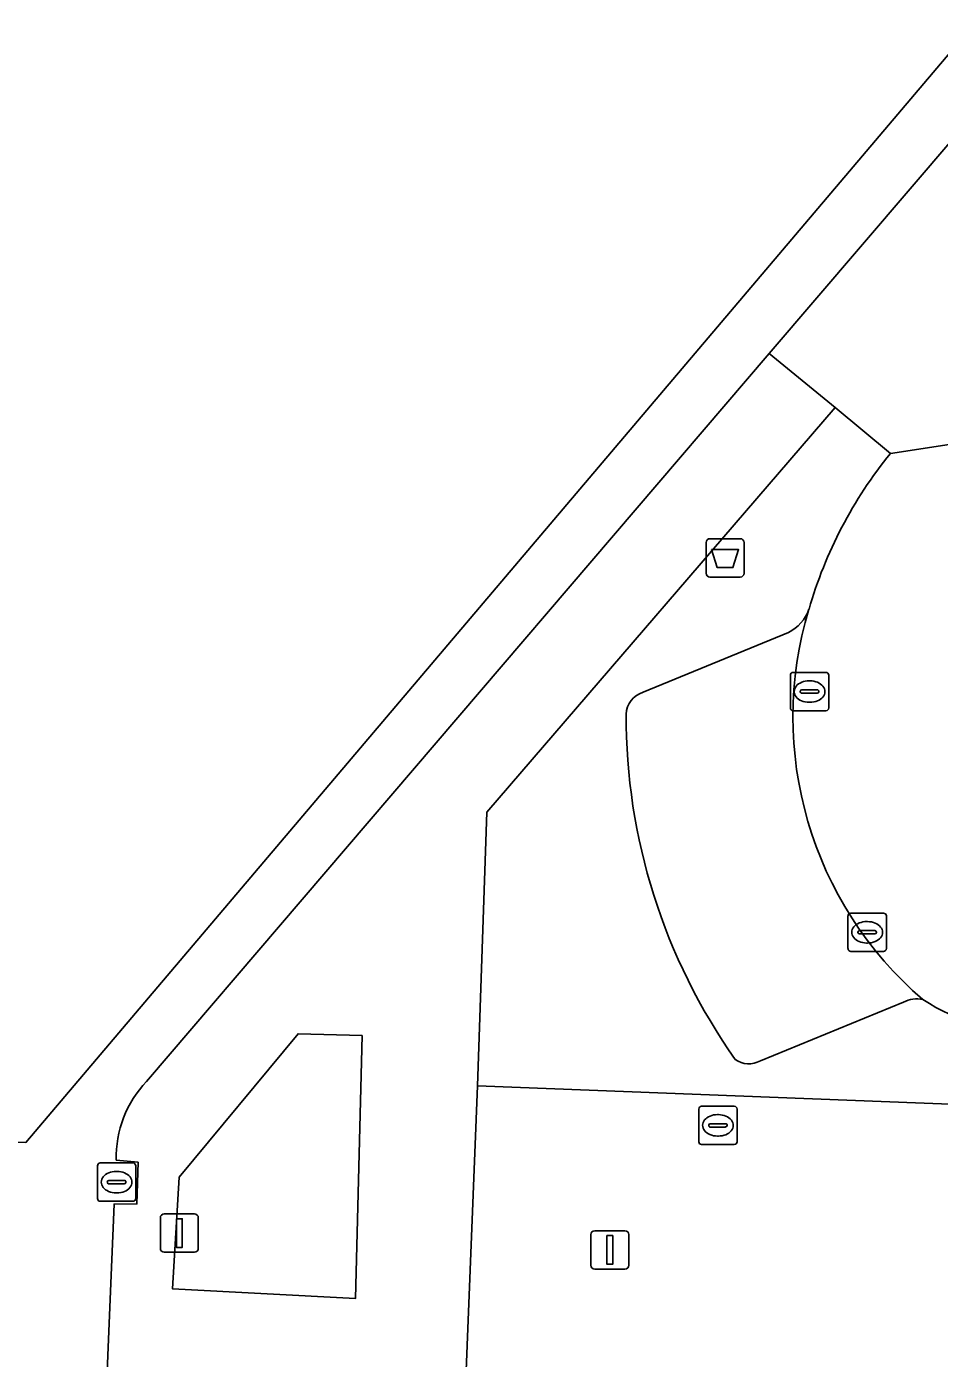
# Model space of a CAD drawing. Extents: x 160888 to 161385, y 386490 to 386908.
# Drawn here: x 160961.76 to 160985.57, y 386871.04 to 386905.78 of the extents above; entities that cross this region are included whole.
import ezdxf

# ---------------------------------------------------------------- set-up
doc = ezdxf.new("R2010")
doc.units = 0
for name, color, linetype in [('IMGEO_Afvalbak', 7, 'Continuous'), ('IMGEO_Fietspad_open', 7, 'Continuous'), ('IMGEO_Groenvoorziening', 7, 'Continuous'), ('IMGEO_Kolk', 7, 'Continuous'), ('IMGEO_Lichtmast', 7, 'Continuous'), ('IMGEO_Parkeervlak_open', 7, 'Continuous'), ('IMGEO_Rioolput', 7, 'Continuous'), ('IMGEO_Voetpad_open', 7, 'Continuous')]:
    doc.layers.add(name, color=color, linetype=linetype)

msp = doc.modelspace()

# ---------------------------------------------------------------- linework, layer by layer
at = {"layer": 'IMGEO_Afvalbak'}
for p, q in [((160979.487, 386891.522), (160979.487, 386892.322)), ((160979.487, 386892.322), (160979.487, 386891.522)), ((160979.587, 386892.422), (160980.377, 386892.422)), ((160980.377, 386892.422), (160979.587, 386892.422)), ((160980.477, 386892.322), (160980.477, 386891.522)), ((160980.477, 386891.522), (160980.477, 386892.322)), ((160980.377, 386891.422), (160979.587, 386891.422)), ((160979.587, 386891.422), (160980.377, 386891.422))]:
    msp.add_line(p, q, dxfattribs=at)
msp.add_lwpolyline([(160979.63, 386892.136), (160980.334, 386892.136), (160980.185, 386891.666), (160979.779, 386891.666), (160979.63, 386892.136)], dxfattribs=at)
for centre, start, end in [((160979.587, 386892.322), 90, 180), ((160979.587, 386892.322), 90, 180), ((160980.377, 386892.322), 0, 90), ((160980.377, 386892.322), 360, 90), ((160979.587, 386891.522), 180, 270), ((160979.587, 386891.522), 180, 270), ((160980.377, 386891.522), 270, 0), ((160980.377, 386891.522), 270, 0)]:
    msp.add_arc(centre, 0.1, start, end, dxfattribs=at)
at = {"layer": 'IMGEO_Fietspad_open'}
for points in [[(160989.598, 386903.645), (160988.842, 386904.061), (160987.414, 386904.997), (160986.431, 386905.776), (160986.431, 386905.776), (160961.742, 386876.676), (160958.056, 386876.81)], [(160964.887, 386878.266), (160981.133, 386897.248), (160986.001, 386902.936)], [(160962.727, 386843.234), (160963.951, 386872.797), (160964.045, 386875.066), (160964.639, 386875.073), (160964.671, 386876.16), (160964.1, 386876.216)]]:
    msp.add_lwpolyline(points, dxfattribs=at)
msp.add_arc((160966.974, 386876.289), 2.875, 136.544, 181.4522, dxfattribs=at)
at = {"layer": 'IMGEO_Groenvoorziening'}
for points in [[(160984.295, 386894.643), (160982.853, 386895.847), (160973.768, 386885.289), (160973.52, 386878.149), (160988.085, 386877.583), (160988.113, 386879.42)], [(160977.841, 386888.415), (160981.633, 386889.976)], [(160984.635, 386880.335), (160980.902, 386878.805)]]:
    msp.add_lwpolyline(points, dxfattribs=at)
msp.add_lwpolyline([(160970.511, 386879.461), (160968.845, 386879.51), (160965.745, 386875.773), (160965.566, 386872.859), (160970.338, 386872.603)], close=True, dxfattribs=at)
for centre, radius, start, end in [((160993.11, 386887.448), 11.378, 140.7782, 164.0237), ((160981.179, 386890.922), 1.049, 295.6347, 340.9805), ((160978.033, 386887.81), 0.635, 107.5768, 176.6453), ((160992.965, 386887.813), 15.566, 179.8765, 215.1977), ((160984.977, 386879.678), 0.741, 77.0678, 117.5153), ((160988.551, 386885.739), 6.334, 237.4467, 266.031), ((160980.601, 386879.333), 0.607, 234.0549, 299.6724)]:
    msp.add_arc(centre, radius, start, end, dxfattribs=at)
at = {"layer": 'IMGEO_Kolk'}
for p, q in [((160981.685, 386888.008), (160981.685, 386888.86)), ((160981.76, 386888.934), (160982.612, 386888.934)), ((160982.686, 386888.86), (160982.686, 386888.008)), ((160981.987, 386888.477), (160982.385, 386888.477)), ((160982.173, 386888.714), (160982.198, 386888.714)), ((160981.944, 386888.428), (160981.944, 386888.44)), ((160982.382, 386888.391), (160981.984, 386888.391)), ((160982.196, 386888.154), (160982.171, 386888.154)), ((160982.428, 386888.44), (160982.428, 386888.428)), ((160982.612, 386887.934), (160981.76, 386887.934)), ((160983.188, 386881.73), (160983.188, 386882.582)), ((160983.263, 386882.656), (160984.115, 386882.656)), ((160984.189, 386882.582), (160984.189, 386881.73)), ((160983.49, 386882.199), (160983.888, 386882.199)), ((160983.676, 386882.436), (160983.701, 386882.436)), ((160983.447, 386882.15), (160983.447, 386882.162)), ((160983.885, 386882.113), (160983.487, 386882.113)), ((160983.699, 386881.876), (160983.674, 386881.876)), ((160983.931, 386882.162), (160983.931, 386882.15)), ((160984.115, 386881.656), (160983.263, 386881.656)), ((160979.295, 386876.695), (160979.295, 386877.547)), ((160979.37, 386877.621), (160980.222, 386877.621)), ((160979.783, 386877.401), (160979.808, 386877.401)), ((160980.296, 386877.547), (160980.296, 386876.695)), ((160979.554, 386877.115), (160979.554, 386877.127)), ((160979.992, 386877.078), (160979.594, 386877.078)), ((160979.597, 386877.164), (160979.995, 386877.164)), ((160980.038, 386877.127), (160980.038, 386877.115)), ((160979.806, 386876.841), (160979.781, 386876.841)), ((160980.222, 386876.621), (160979.37, 386876.621))]:
    msp.add_line(p, q, dxfattribs=at)
for points in [[(160981.685, 386888.008), (160981.685, 386888.86)], [(160981.76, 386888.934), (160982.612, 386888.934)], [(160982.686, 386888.86), (160982.686, 386888.008)], [(160982.612, 386887.934), (160981.76, 386887.934)], [(160983.188, 386881.73), (160983.188, 386882.582)], [(160983.263, 386882.656), (160984.115, 386882.656)], [(160984.189, 386882.582), (160984.189, 386881.73)], [(160984.115, 386881.656), (160983.263, 386881.656)], [(160979.295, 386876.695), (160979.295, 386877.547)], [(160979.37, 386877.621), (160980.222, 386877.621)], [(160980.296, 386877.547), (160980.296, 386876.695)], [(160980.222, 386876.621), (160979.37, 386876.621)]]:
    msp.add_lwpolyline(points, dxfattribs=at)
for centre, radius, start, end in [((160981.762, 386888.858), 0.0765, 91.552, 178.448), ((160981.762, 386888.858), 0.0765, 91.552, 178.448), ((160982.61, 386888.858), 0.0765, 1.552, 88.448), ((160982.61, 386888.858), 0.0765, 1.552, 88.448), ((160981.984, 386888.437), 0.0403, 85.8775, 175.7526), ((160982.389, 386888.439), 0.0386, 1.7309, 96.639), ((160981.981, 386888.427), 0.0366, 178.938, 274.7102), ((160982.385, 386888.434), 0.043, 264.8664, 352.4533), ((160981.762, 386888.01), 0.0765, 181.552, 268.448), ((160981.762, 386888.01), 0.0765, 181.552, 268.448), ((160982.61, 386888.01), 0.0765, 271.552, 358.448), ((160982.61, 386888.01), 0.0765, 271.552, 358.448), ((160983.265, 386882.58), 0.0765, 91.552, 178.448), ((160983.265, 386882.58), 0.0765, 91.552, 178.448), ((160984.113, 386882.58), 0.0765, 1.552, 88.448), ((160984.113, 386882.58), 0.0765, 1.552, 88.448), ((160983.487, 386882.159), 0.0403, 85.8775, 175.7526), ((160983.892, 386882.161), 0.0386, 1.7309, 96.639), ((160983.484, 386882.149), 0.0366, 178.938, 274.7102), ((160983.888, 386882.156), 0.043, 264.8664, 352.4533), ((160983.265, 386881.732), 0.0765, 181.552, 268.448), ((160983.265, 386881.732), 0.0765, 181.552, 268.448), ((160984.113, 386881.732), 0.0765, 271.552, 358.448), ((160984.113, 386881.732), 0.0765, 271.552, 358.448), ((160979.372, 386877.545), 0.0765, 91.552, 178.448), ((160979.372, 386877.545), 0.0765, 91.552, 178.448), ((160980.22, 386877.545), 0.0765, 1.552, 88.448), ((160980.22, 386877.545), 0.0765, 1.552, 88.448), ((160979.594, 386877.124), 0.0403, 85.8775, 175.7526), ((160979.591, 386877.114), 0.0366, 178.938, 274.7102), ((160979.995, 386877.121), 0.043, 264.8664, 352.4533), ((160979.999, 386877.126), 0.0386, 1.7309, 96.639), ((160979.372, 386876.697), 0.0765, 181.552, 268.448), ((160979.372, 386876.697), 0.0765, 181.552, 268.448), ((160980.22, 386876.697), 0.0765, 271.552, 358.448), ((160980.22, 386876.697), 0.0765, 271.552, 358.448)]:
    msp.add_arc(centre, radius, start, end, dxfattribs=at)
for centre, major_axis, ratio, start_param, end_param in [((160982.172, 386888.434), (-0.387, 0.002), 0.722429, 4.712389, 7.853982), ((160982.197, 386888.434), (-0.39, 0.002), 0.717154, 1.570796, 4.712389), ((160983.675, 386882.156), (-0.387, 0.002), 0.722429, 4.712389, 7.853982), ((160983.7, 386882.156), (-0.39, 0.002), 0.717154, 1.570796, 4.712389), ((160979.782, 386877.121), (-0.387, 0.002), 0.722429, 4.712389, 7.853982), ((160979.807, 386877.121), (-0.39, 0.002), 0.717154, 1.570796, 4.712389)]:
    msp.add_ellipse(centre, major_axis=major_axis, ratio=ratio, start_param=start_param, end_param=end_param, dxfattribs=at)
at = {"layer": 'IMGEO_Lichtmast'}
for p, q in [((160965.25, 386873.912), (160965.25, 386874.712)), ((160965.25, 386874.712), (160965.25, 386873.912)), ((160965.35, 386874.812), (160966.14, 386874.812)), ((160966.14, 386874.812), (160965.35, 386874.812)), ((160966.24, 386874.712), (160966.24, 386873.912)), ((160966.24, 386873.912), (160966.24, 386874.712)), ((160976.48, 386873.473), (160976.48, 386874.273)), ((160976.48, 386874.273), (160976.48, 386873.473)), ((160976.58, 386874.373), (160977.37, 386874.373)), ((160977.37, 386874.373), (160976.58, 386874.373)), ((160977.47, 386874.273), (160977.47, 386873.473)), ((160977.47, 386873.473), (160977.47, 386874.273)), ((160966.14, 386873.812), (160965.35, 386873.812)), ((160965.35, 386873.812), (160966.14, 386873.812)), ((160977.37, 386873.373), (160976.58, 386873.373)), ((160976.58, 386873.373), (160977.37, 386873.373))]:
    msp.add_line(p, q, dxfattribs=at)
for points in [[(160965.67, 386874.687), (160965.82, 386874.687), (160965.82, 386873.937), (160965.67, 386873.937), (160965.67, 386874.687)], [(160976.9, 386874.248), (160977.05, 386874.248), (160977.05, 386873.498), (160976.9, 386873.498), (160976.9, 386874.248)]]:
    msp.add_lwpolyline(points, dxfattribs=at)
for centre, start, end in [((160965.35, 386874.712), 90, 180), ((160965.35, 386874.712), 90, 180), ((160966.14, 386874.712), 0, 90), ((160966.14, 386874.712), 360, 90), ((160976.58, 386874.273), 90, 180), ((160976.58, 386874.273), 90, 180), ((160977.37, 386874.273), 0, 90), ((160977.37, 386874.273), 360, 90), ((160965.35, 386873.912), 180, 270), ((160965.35, 386873.912), 180, 270), ((160966.14, 386873.912), 270, 0), ((160966.14, 386873.912), 270, 0), ((160976.58, 386873.473), 180, 270), ((160976.58, 386873.473), 180, 270), ((160977.37, 386873.473), 270, 0), ((160977.37, 386873.473), 270, 0)]:
    msp.add_arc(centre, 0.1, start, end, dxfattribs=at)
at = {"layer": 'IMGEO_Parkeervlak_open'}
for points in [[(160981.633, 386889.976), (160977.841, 386888.415)], [(160980.902, 386878.805), (160984.635, 386880.335)]]:
    msp.add_lwpolyline(points, dxfattribs=at)
for centre, radius, start, end in [((160981.179, 386890.922), 1.049, 295.6347, 340.9805), ((160991.448, 386887.765), 9.695, 163.1191, 229.4307), ((160978.033, 386887.81), 0.635, 107.5768, 176.6453), ((160992.965, 386887.813), 15.566, 179.8765, 215.1977), ((160984.977, 386879.678), 0.741, 77.0678, 117.5153), ((160980.601, 386879.333), 0.607, 234.0549, 299.6724)]:
    msp.add_arc(centre, radius, start, end, dxfattribs=at)
at = {"layer": 'IMGEO_Rioolput'}
for p, q in [((160963.608, 386875.214), (160963.608, 386876.066)), ((160963.683, 386876.14), (160964.535, 386876.14)), ((160964.609, 386876.066), (160964.609, 386875.214)), ((160963.867, 386875.634), (160963.867, 386875.646)), ((160963.91, 386875.683), (160964.308, 386875.683)), ((160964.096, 386875.92), (160964.121, 386875.92)), ((160964.351, 386875.646), (160964.351, 386875.634)), ((160964.305, 386875.597), (160963.907, 386875.597)), ((160964.119, 386875.36), (160964.094, 386875.36)), ((160964.535, 386875.14), (160963.683, 386875.14))]:
    msp.add_line(p, q, dxfattribs=at)
for points in [[(160963.608, 386875.214), (160963.608, 386876.066)], [(160963.683, 386876.14), (160964.535, 386876.14)], [(160964.609, 386876.066), (160964.609, 386875.214)], [(160964.535, 386875.14), (160963.683, 386875.14)]]:
    msp.add_lwpolyline(points, dxfattribs=at)
for centre, radius, start, end in [((160963.685, 386876.064), 0.0765, 91.552, 178.448), ((160963.685, 386876.064), 0.0765, 91.552, 178.448), ((160964.533, 386876.064), 0.0765, 1.552, 88.448), ((160964.533, 386876.064), 0.0765, 1.552, 88.448), ((160963.907, 386875.643), 0.0403, 85.8775, 175.7526), ((160963.904, 386875.633), 0.0366, 178.938, 274.7102), ((160964.308, 386875.64), 0.043, 264.8664, 352.4533), ((160964.312, 386875.645), 0.0386, 1.7309, 96.639), ((160963.685, 386875.216), 0.0765, 181.552, 268.448), ((160963.685, 386875.216), 0.0765, 181.552, 268.448), ((160964.533, 386875.216), 0.0765, 271.552, 358.448), ((160964.533, 386875.216), 0.0765, 271.552, 358.448)]:
    msp.add_arc(centre, radius, start, end, dxfattribs=at)
for centre, major_axis, ratio, start_param, end_param in [((160964.095, 386875.64), (-0.387, 0.002), 0.722429, 4.712389, 7.853982), ((160964.12, 386875.64), (-0.39, 0.002), 0.717154, 1.570796, 4.712389)]:
    msp.add_ellipse(centre, major_axis=major_axis, ratio=ratio, start_param=start_param, end_param=end_param, dxfattribs=at)
at = {"layer": 'IMGEO_Voetpad_open'}
for points in [[(160986.001, 386902.936), (160981.133, 386897.248), (160982.853, 386895.847), (160984.295, 386894.643), (160993.236, 386896.016), (161004.65, 386895.537), (161029.981, 386894.476), (161035.955, 386894.217), (161041.701, 386893.968), (161046.043, 386894.008), (161046.299, 386893.997), (161046.293, 386893.867), (161055.667, 386893.489), (161080.645, 386892.481), (161097.194, 386891.813), (161113.143, 386891.17), (161127.058, 386890.969), (161178.427, 386888.94)], [(160973.768, 386885.289), (160982.853, 386895.847), (160981.133, 386897.248), (160964.887, 386878.266)], [(160993.557, 386894.591), (160993.603, 386895.7), (160993.223, 386895.716), (160993.236, 386896.016), (160984.295, 386894.643)], [(160988.113, 386879.42), (160988.085, 386877.583), (160973.52, 386878.149), (160973.222, 386870.514), (160982.977, 386870.114), (160983.988, 386870.07), (160998.471, 386869.439), (161000, 386869.372), (161002.18, 386869.277), (161017.574, 386868.605), (161022.345, 386868.321), (161040.517, 386867.696), (161042.835, 386870.038), (161086.005, 386868.407), (161091.101, 386868.215), (161100.979, 386872.509), (161105.986, 386872.318), (161110.434, 386872.136), (161115.457, 386871.94), (161115.257, 386866.814), (161118.549, 386857.687), (161119.79, 386888.855)], [(160963.58, 386842.073), (160964.719, 386842.033), (160965.08, 386850.581), (160965.109, 386851.263), (160965.128, 386851.713), (160965.83, 386868.477), (160969.547, 386868.321), (160970.811, 386868.268), (160970.907, 386870.609), (160973.222, 386870.514), (160973.52, 386878.149), (160973.768, 386885.289)], [(160964.1, 386876.216), (160964.671, 386876.16), (160964.639, 386875.073), (160964.045, 386875.066), (160963.951, 386872.797), (160962.727, 386843.234)]]:
    msp.add_lwpolyline(points, dxfattribs=at)
msp.add_lwpolyline([(160970.511, 386879.461), (160970.338, 386872.603), (160965.566, 386872.859), (160965.745, 386875.773), (160968.845, 386879.51)], close=True, dxfattribs=at)
for centre, radius, start, end in [((160993.11, 386887.448), 11.378, 140.7782, 164.0237), ((160991.448, 386887.765), 9.695, 163.1191, 229.4307), ((160988.551, 386885.739), 6.334, 237.4467, 266.031), ((160966.974, 386876.289), 2.875, 136.544, 181.4522)]:
    msp.add_arc(centre, radius, start, end, dxfattribs=at)

doc.saveas('drawing.dxf')
